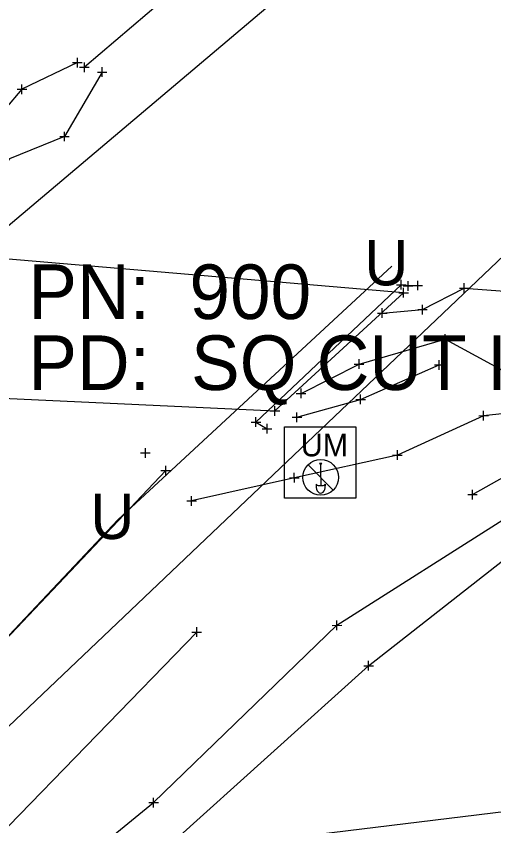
# Model space of a CAD drawing. Extents: x -1 to 1157254, y -1 to 2021979.
# Drawn here: x 1149538.4 to 1149601.4, y 2018979.9 to 2019086.6 of the extents above; entities that cross this region are included whole.
import ezdxf

# ---------------------------------------------------------------- set-up
doc = ezdxf.new("R2010")
doc.units = 0
for name, color, linetype in [('S_BUILDING_ANNOT', 7, 'Continuous'), ('S_CAL_CORNER', 7, 'Continuous'), ('S_CAL_CORNER_ANNOT', 7, 'Continuous'), ('S_CONTOUR_ANNOT', 7, 'Continuous'), ('S_CONTOUR_MAJOR', 7, 'Continuous'), ('S_CTL_TABLE', 7, 'Continuous'), ('S_DRIVEWAY_ANNOT', 7, 'Continuous'), ('S_DROP_INLET', 7, 'Continuous'), ('S_DROP_INLET_ANNOT', 7, 'Continuous'), ('S_EDGE_BITUMINOUS_ANNOT', 7, 'Continuous'), ('S_ELECTRIC_UTILITIES_ANNOT', 7, 'Continuous'), ('S_EXIST_ROW', 7, 'Continuous'), ('S_FENCE', 7, 'Continuous'), ('S_FLAG_POLE', 7, 'Continuous'), ('S_GAS_UTILITIES', 7, 'Continuous')]:
    doc.layers.add(name, color=color, linetype=linetype)

msp = doc.modelspace()

# ---------------------------------------------------------------- linework, layer by layer
at = {"layer": 'S_BUILDING_ANNOT'}
for p, q in [((1149546.47, 2019079.88), (1149546.46, 2019081.16)), ((1149545.83, 2019080.52), (1149547.1, 2019080.52)), ((1149546.47, 2019080.52), (1149546.47, 2019080.52)), ((1149546.76, 2019079.89), (1149548.03, 2019079.89)), ((1149547.4, 2019079.26), (1149547.39, 2019080.53)), ((1149547.39, 2019079.89), (1149547.39, 2019079.89)), ((1149549.74, 2019078.64), (1149549.73, 2019079.91)), ((1149549.1, 2019079.27), (1149550.37, 2019079.27)), ((1149549.74, 2019079.27), (1149549.74, 2019079.27)), ((1149539.15, 2019076.36), (1149539.15, 2019077.63)), ((1149538.51, 2019076.99), (1149539.79, 2019077)), ((1149539.15, 2019076.99), (1149539.15, 2019076.99)), ((1149544.77, 2019070.13), (1149544.76, 2019071.4)), ((1149544.13, 2019070.76), (1149545.4, 2019070.77)), ((1149544.77, 2019070.76), (1149544.77, 2019070.76)), ((1149589.21, 2019050.58), (1149589.21, 2019051.86)), ((1149588.57, 2019051.22), (1149589.85, 2019051.22)), ((1149589.21, 2019051.22), (1149589.21, 2019051.22)), ((1149589.47, 2019051.05), (1149590.74, 2019051.05)), ((1149589.51, 2019049.52), (1149589.51, 2019050.79)), ((1149590.11, 2019050.41), (1149590.1, 2019051.69)), ((1149590.11, 2019051.05), (1149590.11, 2019051.05)), ((1149590.74, 2019051.12), (1149592.01, 2019051.12)), ((1149591.38, 2019050.48), (1149591.37, 2019051.75)), ((1149591.37, 2019051.12), (1149591.37, 2019051.12)), ((1149597.51, 2019050.12), (1149597.5, 2019051.4)), ((1149588.88, 2019050.16), (1149590.15, 2019050.16)), ((1149589.51, 2019050.16), (1149589.51, 2019050.16)), ((1149596.87, 2019050.76), (1149598.14, 2019050.76)), ((1149597.5, 2019050.76), (1149597.5, 2019050.76)), ((1149586.7, 2019046.84), (1149586.7, 2019048.11)), ((1149591.37, 2019047.93), (1149592.64, 2019047.94)), ((1149592.01, 2019047.3), (1149592.01, 2019048.57)), ((1149592.01, 2019047.93), (1149592.01, 2019047.93)), ((1149586.06, 2019047.47), (1149587.34, 2019047.47)), ((1149586.7, 2019047.47), (1149586.7, 2019047.47)), ((1149595.02, 2019043.41), (1149595.02, 2019044.69)), ((1149594.38, 2019044.05), (1149595.66, 2019044.05)), ((1149595.02, 2019044.05), (1149595.02, 2019044.05)), ((1149583.65, 2019040.13), (1149583.64, 2019041.4)), ((1149583.01, 2019040.76), (1149584.28, 2019040.76)), ((1149583.64, 2019040.76), (1149583.64, 2019040.76)), ((1149575.98, 2019036.24), (1149575.98, 2019037.51)), ((1149575.34, 2019036.87), (1149576.61, 2019036.87)), ((1149575.98, 2019036.87), (1149575.98, 2019036.87)), ((1149572.54, 2019033.94), (1149572.53, 2019035.21)), ((1149570.03, 2019032.47), (1149570.03, 2019033.74)), ((1149571.9, 2019034.57), (1149573.17, 2019034.58)), ((1149572.53, 2019034.57), (1149572.53, 2019034.57)), ((1149569.39, 2019033.11), (1149570.67, 2019033.11)), ((1149570.03, 2019033.11), (1149570.03, 2019033.11)), ((1149571.51, 2019031.59), (1149571.51, 2019032.87)), ((1149570.87, 2019032.23), (1149572.14, 2019032.23)), ((1149571.51, 2019032.23), (1149571.51, 2019032.23)), ((1149555.45, 2019028.4), (1149555.44, 2019029.68)), ((1149554.81, 2019029.04), (1149556.08, 2019029.04)), ((1149555.44, 2019029.04), (1149555.44, 2019029.04)), ((1149558.12, 2019026.08), (1149558.12, 2019027.35)), ((1149557.48, 2019026.71), (1149558.76, 2019026.71)), ((1149558.12, 2019026.71), (1149558.12, 2019026.71)), ((1149562.21, 2019004.77), (1149562.21, 2019006.04)), ((1149580.08, 2019006.29), (1149581.35, 2019006.3)), ((1149580.72, 2019005.66), (1149580.72, 2019006.93)), ((1149580.72, 2019006.3), (1149580.72, 2019006.3)), ((1149561.58, 2019005.4), (1149562.85, 2019005.4)), ((1149562.21, 2019005.4), (1149562.21, 2019005.4)), ((1149584.27, 2019000.96), (1149585.54, 2019000.96)), ((1149584.9, 2019000.32), (1149584.9, 2019001.6)), ((1149584.9, 2019000.96), (1149584.9, 2019000.96)), ((1149556.52, 2018982.28), (1149556.52, 2018983.55)), ((1149555.89, 2018982.91), (1149557.16, 2018982.92)), ((1149556.52, 2018982.92), (1149556.52, 2018982.92))]:
    msp.add_line(p, q, dxfattribs=at)
at = {"layer": 'S_CAL_CORNER'}
for p, q in [((1149576.9, 2019027.47), (1149580.24, 2019024.14)), ((1149578.41, 2019027.7), (1149578.73, 2019027.7)), ((1149578.57, 2019025.81), (1149578.57, 2019027.54)), ((1149578.57, 2019025.81), (1149578.57, 2019024.75)), ((1149577.97, 2019024.9), (1149577.97, 2019024.72)), ((1149579.17, 2019024.91), (1149579.17, 2019024.68))]:
    msp.add_line(p, q, dxfattribs=at)
msp.add_lwpolyline([(1149573.81, 2019032.47), (1149583.22, 2019032.47), (1149583.22, 2019023.05), (1149573.81, 2019023.05)], close=True, dxfattribs=at)
msp.add_circle((1149578.57, 2019025.81), 2.36, dxfattribs=at)
for centre, radius, start, end in [((1149578.57, 2019027.7), 0.156, 180, 0), ((1149578.4, 2019025.3), 0.58, 223.1344, 287.472), ((1149578.74, 2019025.3), 0.58, 252.528, 316.8656)]:
    msp.add_arc(centre, radius, start, end, dxfattribs=at)
msp.add_ellipse((1149578.57, 2019024.56), major_axis=(0, -0.82), ratio=0.744362, start_param=4.519801, end_param=8.000179, dxfattribs=at)
at = {"layer": 'S_CAL_CORNER_ANNOT'}
msp.add_lwpolyline([(1150682.05, 2019865.85), (1150601.54, 2019813.47), (1150510.58, 2019743.97), (1150405.28, 2019665.92), (1150310.69, 2019593.56), (1150188.92, 2019499.64), (1150039.45, 2019388.15), (1149962.15, 2019331.17), (1149944.63, 2019319.08), (1149774.15, 2019191.52), (1149712.73, 2019145.6), (1149665.81, 2019108.74), (1149605.46, 2019057.66), (1149527.46, 2018983.58), (1149450.12, 2018902.93), (1149278.32, 2018738.82), (1149257.2, 2018716.38), (1149237.23, 2018691.25), (1149165.09, 2018617.77), (1149125.26, 2018579.57), (1149069.5, 2018523.84), (1149012.03, 2018473.77), (1148938.88, 2018408.55)], dxfattribs=at)
at = {"layer": 'S_CONTOUR_ANNOT'}
msp.add_lwpolyline([(1149934.92, 2019374.11), (1149784.56, 2019258.12), (1149678.43, 2019178.13), (1149472.4, 2019004.16), (1149427, 2018951.04), (1149358.36, 2018900), (1149291.74, 2018823.41), (1149233.45, 2018767.69), (1149177.23, 2018710.91), (1149078.39, 2018616.37), (1148964.19, 2018499.8), (1148972, 2018491.15), (1148988.16, 2018467.17), (1149002.28, 2018452.45)], dxfattribs=at)
at = {"layer": 'S_CTL_TABLE'}
for p, q in [((1149594.22, 2019040), (1149594.22, 2019041.28)), ((1149593.59, 2019040.64), (1149594.86, 2019040.64)), ((1149594.22, 2019040.64), (1149594.22, 2019040.64)), ((1149583.21, 2019036.09), (1149584.48, 2019036.1)), ((1149583.84, 2019035.46), (1149583.84, 2019036.73)), ((1149583.84, 2019036.09), (1149583.84, 2019036.09)), ((1149574.8, 2019033.75), (1149576.07, 2019033.75)), ((1149575.44, 2019033.11), (1149575.43, 2019034.38)), ((1149575.43, 2019033.75), (1149575.43, 2019033.75)), ((1149599.43, 2019033.94), (1149600.71, 2019033.95)), ((1149600.07, 2019033.31), (1149600.07, 2019034.58)), ((1149600.07, 2019033.94), (1149600.07, 2019033.94)), ((1149588.07, 2019028.75), (1149589.34, 2019028.75)), ((1149588.71, 2019028.11), (1149588.7, 2019029.38)), ((1149588.71, 2019028.75), (1149588.71, 2019028.75)), ((1149575.1, 2019025.12), (1149575.09, 2019026.4)), ((1149574.46, 2019025.76), (1149575.73, 2019025.76)), ((1149575.1, 2019025.76), (1149575.1, 2019025.76)), ((1149598.6, 2019022.9), (1149598.6, 2019024.18)), ((1149561.54, 2019022.06), (1149561.54, 2019023.33)), ((1149597.97, 2019023.54), (1149599.24, 2019023.54)), ((1149598.6, 2019023.54), (1149598.6, 2019023.54)), ((1149560.91, 2019022.7), (1149562.18, 2019022.7)), ((1149561.54, 2019022.7), (1149561.54, 2019022.7))]:
    msp.add_line(p, q, dxfattribs=at)
at = {"layer": 'S_DRIVEWAY_ANNOT'}
for points in [[(1149546.47, 2019080.52), (1149539.15, 2019076.99), (1149532.62, 2019069.35), (1149526.12, 2019060.03)], [(1149549.74, 2019079.27), (1149544.77, 2019070.76), (1149537.51, 2019067.83), (1149530.52, 2019059.45)], [(1149575.98, 2019036.87), (1149583.64, 2019040.76), (1149595.02, 2019044.05), (1149607.64, 2019037.19), (1149618.4, 2019034.61), (1149624.08, 2019031.76), (1149630.82, 2019031.51), (1149646.69, 2019016.15), (1149662.15, 2019000.04), (1149694.91, 2018986.74), (1149706.25, 2018985.3), (1149712.91, 2018988.62), (1149712.2, 2018986.46), (1149712.56, 2018986.7), (1149715.24, 2018986.76), (1149729.36, 2018989.79), (1149745.73, 2019000.7), (1149773.6, 2019008.3), (1149812.66, 2019017.3), (1149845.6, 2019014.61), (1149875.95, 2019038.2), (1149903.67, 2019061.76)], [(1149586.7, 2019047.47), (1149592.01, 2019047.93), (1149597.5, 2019050.76), (1149614.73, 2019049.47), (1149633.65, 2019039.76), (1149653.5, 2019020.49), (1149673.6, 2019002.64), (1149700.25, 2018997.7), (1149706.36, 2018995.61), (1149730.48, 2019001.59), (1149736.71, 2019004.24), (1149787.46, 2019023.03), (1149814.17, 2019028.49), (1149846.23, 2019022.37), (1149865.45, 2019040.15), (1149866.28, 2019040.71)], [(1149376.61, 2018808.08), (1149378.14, 2018810.98), (1149389.01, 2018823.67), (1149409.46, 2018847.56), (1149440.18, 2018874.39), (1149475.97, 2018908.75), (1149505.19, 2018937.2), (1149526.69, 2018958.59), (1149556.52, 2018982.92), (1149580.72, 2019006.3), (1149603.46, 2019020.75), (1149621.36, 2019031.87)], [(1149376.44, 2018806.04), (1149380.49, 2018808.15), (1149394.25, 2018816.7), (1149415.4, 2018840.88), (1149444.35, 2018868.67), (1149479.15, 2018904.69), (1149508.95, 2018932.79), (1149529.9, 2018953.01), (1149559.1, 2018977.73), (1149584.9, 2019000.96), (1149605.2, 2019016.88), (1149625.32, 2019028.84)]]:
    msp.add_lwpolyline(points, dxfattribs=at)
at = {"layer": 'S_DROP_INLET'}
msp.add_lwpolyline([(1149587.97, 2019053.68), (1149551.81, 2019020.22), (1149495.72, 2018960.76), (1149468.06, 2018926.51), (1149475.12, 2018920.64), (1149479.69, 2018923.12)], dxfattribs=at)
at = {"layer": 'S_DROP_INLET_ANNOT'}
msp.add_lwpolyline([(1149578.42, 2019106.35), (1149547.39, 2019079.89)], dxfattribs=at)
at = {"layer": 'S_EDGE_BITUMINOUS_ANNOT'}
for points in [[(1149575.43, 2019033.75), (1149583.84, 2019036.09), (1149594.22, 2019040.64)], [(1149598.6, 2019023.54), (1149612.24, 2019031.21), (1149607.7, 2019034.76), (1149600.07, 2019033.94), (1149588.71, 2019028.75), (1149575.1, 2019025.76), (1149561.54, 2019022.7)], [(1149660.03, 2018976.65), (1149631.99, 2018985.75), (1149603.08, 2018981.73), (1149578.25, 2018978.73), (1149548.87, 2018962.54), (1149520.83, 2018937.94), (1149489.35, 2018908.4), (1149463.06, 2018881.32), (1149437.76, 2018856.18), (1149412.61, 2018831.09), (1149389.75, 2018805.71)]]:
    msp.add_lwpolyline(points, dxfattribs=at)
at = {"layer": 'S_ELECTRIC_UTILITIES_ANNOT'}
msp.add_lwpolyline([(1149591.37, 2019051.12), (1149590.11, 2019051.05), (1149589.21, 2019051.22), (1149570.03, 2019033.11), (1149571.51, 2019032.23)], dxfattribs=at)
at = {"layer": 'S_EXIST_ROW'}
msp.add_lwpolyline([(1149589.51, 2019050.16), (1149536.88, 2019054.63), (1149518.64, 2019037.08), (1149572.53, 2019034.57)], close=True, dxfattribs=at)
at = {"layer": 'S_FENCE'}
msp.add_lwpolyline([(1149562.21, 2019005.4), (1149486.21, 2018927.15), (1149466.96, 2018916.4), (1149448.15, 2018887.45), (1149385.38, 2018826.9), (1149357.5, 2018803.66), (1149334.17, 2018772.97), (1149278.68, 2018714.02), (1149266.21, 2018707.99), (1149250.6, 2018696.75), (1149241.46, 2018677.2), (1149179.13, 2018611.74), (1149130.37, 2018567.15), (1149080.16, 2018520.92), (1149020.19, 2018471.53), (1148946.08, 2018397.31), (1148842.28, 2018340.54), (1148783.26, 2018310.71), (1148755.06, 2018299.13), (1148580.09, 2018196.31), (1148464.77, 2018128.06), (1148357.29, 2018049.22), (1148182.05, 2017918.06), (1148146.03, 2017882.74)], dxfattribs=at)
at = {"layer": 'S_FLAG_POLE'}
msp.add_lwpolyline([(1149394.42, 2018850.82), (1149415.26, 2018873.51), (1149435.66, 2018895.49), (1149461.51, 2018923.38), (1149486.72, 2018950.24), (1149514.64, 2018980.81), (1149535.26, 2019002.62), (1149558.12, 2019026.71)], dxfattribs=at)

# ---------------------------------------------------------------- texts
at = {"layer": 'S_CAL_CORNER'}
msp.add_text('UM', height=2.999, dxfattribs=at).set_placement((1149575.95, 2019028.58))
at = {"layer": 'S_CONTOUR_MAJOR'}
for p in [(1149584.34, 2019051.13), (1149548.18, 2019017.68)]:
    msp.add_text('U', height=6, dxfattribs=at).set_placement(p)
at = {"layer": 'S_GAS_UTILITIES'}
for s, p in [('900', (1149561.25, 2019046.69)), ('PN: ', (1149539.99, 2019046.69)), ('PD: ', (1149539.99, 2019037.33)), ('SQ CUT IN CENTER N HW', (1149561.46, 2019037.33))]:
    msp.add_text(s, height=7.2, dxfattribs=at).set_placement(p)

doc.saveas('drawing.dxf')
